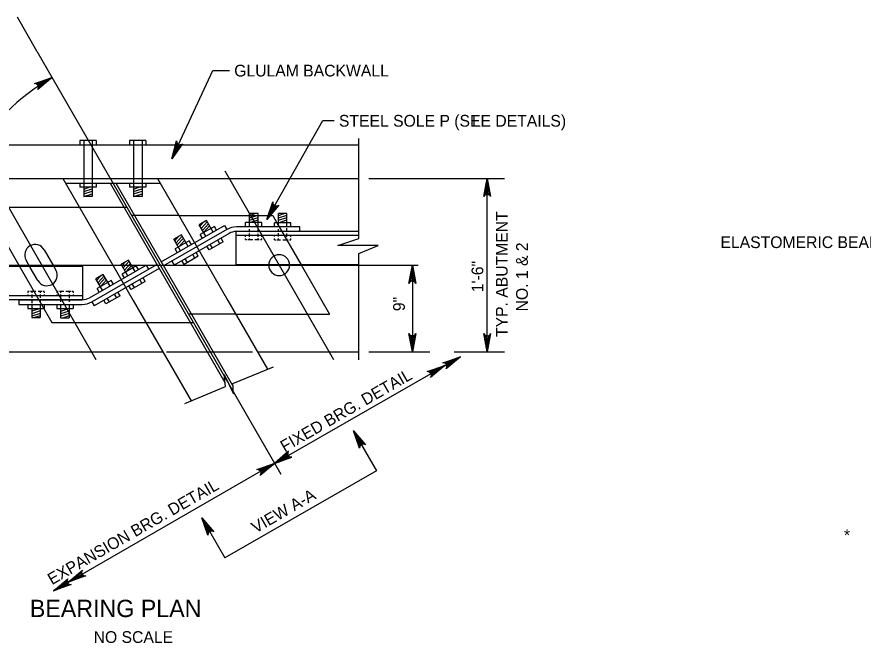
# Model space of a CAD drawing. Extents: x 638175 to 640495, y 294277 to 298435.
# Drawn here: x 638564.5 to 638780.4, y 295038.9 to 295198.8 of the extents above; entities that cross this region are included whole.
import ezdxf

# ---------------------------------------------------------------- set-up
doc = ezdxf.new("R2010")
doc.units = 0
for name, color, linetype in [('3', 7, 'Continuous'), ('4', 7, 'Continuous'), ('5', 7, 'Continuous'), ('8', 7, 'Continuous')]:
    doc.layers.add(name, color=color, linetype=linetype)

msp = doc.modelspace()

# ---------------------------------------------------------------- linework, layer by layer
at = {"layer": '3'}
for p, q in [((638564.52, 295198.81), (638569.5, 295190.16)), ((638569.5, 295190.16), (638569.54, 295190.08)), ((638569.54, 295190.08), (638631.78, 295082.02)), ((638651.75, 295142.25), (638651.75, 295167.79)), ((638551.02, 295166.18), (638651.75, 295166.18)), ((638556.84, 295159.53), (638584.62, 295111.3)), ((638617.5, 295159.53), (638645.27, 295111.3)), ((638551.02, 295157.57), (638651.75, 295157.57)), ((638576.19, 295157.57), (638588.6, 295136.01)), ((638576.87, 295156.38), (638601.03, 295156.38)), ((638588.23, 295156.38), (638617.56, 295105.46)), ((638589.67, 295156.38), (638619.61, 295104.39)), ((638600.35, 295157.57), (638612.77, 295136.01)), ((638556.45, 295150.19), (638565.29, 295134.83)), ((638556.45, 295150.19), (638580.44, 295150.19)), ((638605.82, 295148.06), (638629.78, 295148.06)), ((638629.78, 295148.06), (638630.82, 295146.26)), ((638601.27, 295136.24), (638617.43, 295145.54)), ((638630.82, 295146.26), (638637, 295135.53)), ((638646.39, 295140.42), (638651.75, 295142.25)), ((638571.42, 295139.35), (638573.89, 295135.06)), ((638656.66, 295140.42), (638646.39, 295140.42)), ((638651.75, 295138.42), (638656.66, 295140.42)), ((638567.89, 295134.83), (638566.82, 295136.69)), ((638651.75, 295111.24), (638651.75, 295138.42)), ((638565.29, 295134.83), (638570.71, 295125.41)), ((638569.81, 295131.49), (638567.89, 295134.83)), ((638573.89, 295135.06), (638574.42, 295134.14)), ((638583.02, 295127.09), (638597.47, 295135.41)), ((638583.6, 295126.07), (638600.19, 295135.62)), ((638588.6, 295136.01), (638594.16, 295126.36)), ((638597.47, 295135.41), (638598.06, 295134.39)), ((638603.99, 295136.44), (638604.58, 295135.42)), ((638612.77, 295136.01), (638618.32, 295126.36)), ((638637, 295135.53), (638644.26, 295122.93)), ((638594.16, 295126.36), (638608.92, 295100.73)), ((638618.32, 295126.36), (638628.42, 295108.82)), ((638570.71, 295125.41), (638573.37, 295120.8)), ((638620.29, 295122.93), (638644.26, 295122.93)), ((638573.37, 295120.8), (638597.36, 295120.8)), ((638551.02, 295113.27), (638601.7, 295113.27)), ((638625.86, 295113.27), (638651.75, 295113.27))]:
    msp.add_line(p, q, dxfattribs=at)
for centre, start, end in [((638569.12, 295138.02), 29.9358, 209.9358), ((638631.39, 295135.42), 0, 180), ((638631.39, 295135.42), 180, 0), ((638572.11, 295132.82), 209.9358, 29.9358)]:
    msp.add_arc(centre, 2.66, start, end, dxfattribs=at)
at = {"layer": '4'}
for p, q in [((638614.44, 295185.09), (638618.7, 295185.09)), ((638628.21, 295147.08), (638642.49, 295172.37)), ((638642.49, 295172.37), (638645.44, 295172.37)), ((638654.28, 295157.57), (638688.91, 295157.57)), ((638684.48, 295113.27), (638684.48, 295157.57)), ((638540.38, 295135.42), (638666.83, 295135.42)), ((638665.37, 295135.42), (638665.37, 295113.27)), ((638654.28, 295113.27), (638668.93, 295113.27)), ((638656.72, 295113.27), (638669.82, 295113.27)), ((638656.72, 295113.27), (638669.2, 295113.27)), ((638660.71, 295113.27), (638662.44, 295113.27)), ((638664.93, 295113.27), (638669.8, 295113.27)), ((638676.05, 295113.27), (638688.91, 295113.27)), ((638677.63, 295112.04), (638630.17, 295084.8)), ((638619.56, 295105.18), (638629.98, 295109.46)), ((638617.67, 295104.4), (638617.33, 295107.52)), ((638617.33, 295107.52), (638619.73, 295102.53)), ((638607.32, 295100.06), (638617.67, 295104.4)), ((638619.73, 295102.53), (638619.56, 295105.18)), ((638650.3, 295093.19), (638656.24, 295082.87)), ((638629.51, 295084.42), (638573.84, 295052.27)), ((638656.24, 295082.87), (638617.56, 295060.67)), ((638611.65, 295070.93), (638617.56, 295060.67))]:
    msp.add_line(p, q, dxfattribs=at)
for points in [[(638604, 295162.54), (638614.44, 295185.09)], [(638573.43, 295183.34), (638569.82, 295180.26), (638570.01, 295180.66), (638570.01, 295181.02), (638569.9, 295181.32), (638569.7, 295181.56), (638569.39, 295181.74), (638568.95, 295181.78), (638573.43, 295183.34), (638569.39, 295181.74), (638569.7, 295181.56), (638573.43, 295183.34), (638569.9, 295181.32), (638570.01, 295181.02), (638573.43, 295183.34), (638570.01, 295180.66)], [(638604, 295162.54), (638605.17, 295167.13), (638605.24, 295166.71), (638605.45, 295166.41), (638605.71, 295166.23), (638606.02, 295166.14), (638606.38, 295166.18), (638606.75, 295166.4), (638604, 295162.54), (638606.38, 295166.18), (638606.02, 295166.14), (638604, 295162.54), (638605.71, 295166.23), (638605.45, 295166.41), (638604, 295162.54), (638605.24, 295166.71)], [(638684.48, 295157.57), (638685.35, 295152.91), (638685.1, 295153.26), (638684.79, 295153.45), (638684.48, 295153.5), (638684.17, 295153.45), (638683.85, 295153.26), (638683.61, 295152.91), (638684.48, 295157.57), (638683.85, 295153.26), (638684.17, 295153.45), (638684.48, 295157.57), (638684.48, 295153.5), (638684.79, 295153.45), (638684.48, 295157.57), (638685.1, 295153.26)], [(638628.21, 295147.08), (638629.74, 295151.57), (638629.78, 295151.13), (638629.96, 295150.82), (638630.21, 295150.62), (638630.5, 295150.51), (638630.87, 295150.52), (638631.26, 295150.71), (638628.21, 295147.08), (638630.87, 295150.52), (638630.5, 295150.51), (638628.21, 295147.08), (638630.21, 295150.62), (638629.96, 295150.82), (638628.21, 295147.08), (638629.78, 295151.13)], [(638665.37, 295135.42), (638666.24, 295130.76), (638665.99, 295131.12), (638665.68, 295131.3), (638665.37, 295131.36), (638665.06, 295131.3), (638664.74, 295131.12), (638664.5, 295130.76), (638665.37, 295135.42), (638664.74, 295131.12), (638665.06, 295131.3), (638665.37, 295135.42), (638665.37, 295131.36), (638665.68, 295131.3), (638665.37, 295135.42), (638665.99, 295131.12)], [(638665.37, 295113.27), (638664.5, 295117.93), (638664.74, 295117.57), (638665.06, 295117.39), (638665.37, 295117.33), (638665.68, 295117.39), (638665.99, 295117.57), (638666.24, 295117.93), (638665.37, 295113.27), (638665.99, 295117.57), (638665.68, 295117.39), (638665.37, 295113.27), (638665.37, 295117.33), (638665.06, 295117.39), (638665.37, 295113.27), (638664.74, 295117.57)], [(638684.48, 295113.27), (638683.61, 295117.93), (638683.85, 295117.57), (638684.17, 295117.39), (638684.48, 295117.33), (638684.79, 295117.39), (638685.1, 295117.57), (638685.35, 295117.93), (638684.48, 295113.27), (638685.1, 295117.57), (638684.79, 295117.39), (638684.48, 295113.27), (638684.48, 295117.33), (638684.17, 295117.39), (638684.48, 295113.27), (638683.85, 295117.57)], [(638677.63, 295112.04), (638674.02, 295108.97), (638674.21, 295109.36), (638674.21, 295109.72), (638674.1, 295110.02), (638673.9, 295110.27), (638673.58, 295110.44), (638673.15, 295110.48), (638677.63, 295112.04), (638673.58, 295110.44), (638673.9, 295110.27), (638677.63, 295112.04), (638674.1, 295110.02), (638674.21, 295109.72), (638677.63, 295112.04), (638674.21, 295109.36)], [(638673.64, 295109.78), (638670.03, 295106.7), (638670.22, 295107.09), (638670.22, 295107.46), (638670.11, 295107.76), (638669.91, 295108), (638669.59, 295108.18), (638669.16, 295108.22), (638673.64, 295109.78), (638669.59, 295108.18), (638669.91, 295108), (638673.64, 295109.78), (638670.11, 295107.76), (638670.22, 295107.46), (638673.64, 295109.78), (638670.22, 295107.09)], [(638650.33, 295093.15), (638653.41, 295089.55), (638653.01, 295089.74), (638652.65, 295089.74), (638652.35, 295089.63), (638652.11, 295089.43), (638651.93, 295089.11), (638651.89, 295088.68), (638650.33, 295093.15), (638651.93, 295089.11), (638652.11, 295089.43), (638650.33, 295093.15), (638652.35, 295089.63), (638652.65, 295089.74), (638650.33, 295093.15), (638653.01, 295089.74)], [(638630.17, 295084.81), (638634.65, 295086.38), (638634.21, 295086.41), (638633.89, 295086.59), (638633.69, 295086.84), (638633.58, 295087.13), (638633.59, 295087.5), (638633.77, 295087.89), (638630.17, 295084.81), (638633.59, 295087.5), (638633.58, 295087.13), (638630.17, 295084.81), (638633.69, 295086.84), (638633.89, 295086.59), (638630.17, 295084.81), (638634.21, 295086.41)], [(638630.17, 295084.81), (638626.57, 295081.72), (638626.76, 295082.11), (638626.77, 295082.48), (638626.65, 295082.77), (638626.45, 295083.02), (638626.14, 295083.19), (638625.7, 295083.23), (638630.17, 295084.81), (638626.14, 295083.19), (638626.45, 295083.02), (638630.17, 295084.81), (638626.65, 295082.77), (638626.77, 295082.48), (638630.17, 295084.81), (638626.76, 295082.11)], [(638611.65, 295070.93), (638614.73, 295067.33), (638614.34, 295067.52), (638613.98, 295067.52), (638613.68, 295067.41), (638613.43, 295067.21), (638613.25, 295066.89), (638613.22, 295066.46), (638611.65, 295070.93), (638613.25, 295066.89), (638613.43, 295067.21), (638611.65, 295070.93), (638613.68, 295067.41), (638613.98, 295067.52), (638611.65, 295070.93), (638614.34, 295067.52)], [(638577.57, 295054.48), (638581.17, 295057.57), (638580.99, 295057.18), (638580.98, 295056.81), (638581.09, 295056.52), (638581.29, 295056.27), (638581.61, 295056.09), (638582.05, 295056.06), (638577.57, 295054.48), (638581.61, 295056.09), (638581.29, 295056.27), (638577.57, 295054.48), (638581.09, 295056.52), (638580.98, 295056.81), (638577.57, 295054.48), (638580.99, 295057.18)], [(638573.84, 295052.27), (638577.44, 295055.36), (638577.25, 295054.97), (638577.25, 295054.6), (638577.36, 295054.31), (638577.56, 295054.06), (638577.88, 295053.88), (638578.31, 295053.85), (638573.84, 295052.27), (638577.88, 295053.88), (638577.56, 295054.06), (638573.84, 295052.27), (638577.36, 295054.31), (638577.25, 295054.6), (638573.84, 295052.27), (638577.25, 295054.97)]]:
    msp.add_lwpolyline(points, dxfattribs=at)
for points in [[(638604, 295162.54), (638605.49, 295165.16), (638605.04, 295165.37)], [(638683.99, 295154.61), (638684.97, 295154.61), (638684.48, 295157.57)], [(638630.09, 295149.41), (638629.23, 295149.89), (638628.22, 295147.07)], [(638664.88, 295132.46), (638665.86, 295132.46), (638665.37, 295135.42)], [(638664.88, 295116.22), (638665.86, 295116.22), (638665.37, 295113.27)], [(638683.99, 295116.22), (638684.97, 295116.22), (638684.48, 295113.27)], [(638627.32, 295083.74), (638627.82, 295082.87), (638630.17, 295084.8)], [(638632.52, 295086.73), (638633.02, 295085.87), (638630.17, 295084.8)]]:
    msp.add_lwpolyline(points, close=True, dxfattribs=at)
at = {"layer": '5'}
msp.add_arc((638600.84, 295135.42), 55.2, 119.7701, 180, dxfattribs=at)
at = {"layer": '8'}
for p, q in [((638584.68, 295167.27), (638580.52, 295167.27)), ((638580.52, 295167.27), (638580.52, 295166.18)), ((638581.51, 295167.27), (638581.51, 295166.18)), ((638583.69, 295167.27), (638583.69, 295166.18)), ((638584.68, 295167.27), (638584.68, 295166.18)), ((638597.38, 295167.27), (638593.22, 295167.27)), ((638593.22, 295167.27), (638593.22, 295166.18)), ((638594.21, 295167.27), (638594.21, 295166.18)), ((638596.39, 295167.27), (638596.39, 295166.18)), ((638597.38, 295167.27), (638597.38, 295166.18)), ((638581.51, 295166.18), (638581.51, 295156.38)), ((638583.69, 295166.18), (638583.69, 295156.38)), ((638594.21, 295166.18), (638594.21, 295156.38)), ((638596.39, 295166.18), (638596.39, 295156.38)), ((638580.52, 295156.38), (638580.52, 295155.29)), ((638581.51, 295156.38), (638581.51, 295152.97)), ((638583.69, 295156.38), (638583.69, 295152.97)), ((638584.68, 295156.38), (638584.68, 295155.29)), ((638593.22, 295156.38), (638593.22, 295155.29)), ((638594.21, 295156.38), (638594.21, 295152.97)), ((638596.39, 295156.38), (638596.39, 295152.97)), ((638597.38, 295156.38), (638597.38, 295155.29)), ((638584.68, 295155.29), (638580.52, 295155.29)), ((638581.51, 295154.83), (638582.95, 295155.29)), ((638581.51, 295154.21), (638583.69, 295154.91)), ((638581.51, 295153.59), (638583.69, 295154.29)), ((638597.38, 295155.29), (638593.22, 295155.29)), ((638594.21, 295154.83), (638595.65, 295155.29)), ((638594.21, 295154.21), (638596.39, 295154.91)), ((638594.21, 295153.59), (638596.39, 295154.29)), ((638581.51, 295152.97), (638583.69, 295153.67)), ((638583.69, 295152.97), (638581.51, 295152.97)), ((638594.21, 295152.97), (638596.39, 295153.67)), ((638596.39, 295152.97), (638594.21, 295152.97)), ((638580.44, 295150.19), (638592.52, 295150.19)), ((638605.82, 295148.06), (638593.74, 295148.06)), ((638623.81, 295145.18), (638623.82, 295148.59)), ((638626, 295148.59), (638623.82, 295148.59)), ((638623.82, 295148.13), (638625.26, 295148.59)), ((638623.82, 295147.51), (638626, 295148.2)), ((638623.82, 295146.89), (638626, 295147.58)), ((638626, 295145.17), (638626, 295148.59)), ((638633.38, 295148.58), (638631.2, 295148.58)), ((638631.2, 295148.12), (638632.64, 295148.58)), ((638631.2, 295145.17), (638631.2, 295148.58)), ((638631.2, 295147.5), (638633.38, 295148.19)), ((638631.2, 295146.88), (638633.38, 295147.58)), ((638633.38, 295145.17), (638633.38, 295148.58)), ((638612.84, 295146.84), (638610.94, 295145.74)), ((638612.64, 295142.79), (638610.94, 295145.74)), ((638611.17, 295145.35), (638612.19, 295146.46)), ((638614.85, 295145.32), (638611.24, 295143.24)), ((638611.48, 295144.81), (638613.03, 295146.51)), ((638611.79, 295144.27), (638613.34, 295145.97)), ((638612.1, 295143.74), (638613.64, 295145.43)), ((638614.54, 295143.88), (638612.84, 295146.84)), ((638615.39, 295144.37), (638614.85, 295145.32)), ((638617.43, 295145.54), (638618.02, 295144.52)), ((638636.66, 295145.18), (638620.47, 295145.18)), ((638626.99, 295146.27), (638622.83, 295146.27)), ((638622.83, 295145.18), (638622.83, 295146.27)), ((638623.82, 295146.27), (638626, 295146.96)), ((638626.99, 295145.17), (638626.99, 295146.27)), ((638630.21, 295145.17), (638630.21, 295146.26)), ((638634.37, 295146.26), (638630.21, 295146.26)), ((638631.2, 295146.26), (638633.38, 295146.96)), ((638634.37, 295145.17), (638634.37, 295146.26)), ((638636.66, 295144), (638636.66, 295145.18)), ((638618.02, 295144.52), (638601.86, 295135.22)), ((638606.44, 295143.15), (638604.54, 295142.06)), ((638618.61, 295143.5), (638604.58, 295135.42)), ((638608.14, 295140.2), (638606.44, 295143.15)), ((638611.79, 295142.3), (638611.24, 295143.24)), ((638651.75, 295144), (638620.36, 295144)), ((638620.36, 295144), (638620.36, 295135.53)), ((638651.75, 295143.01), (638620.36, 295143.01)), ((638636.66, 295144), (638620.47, 295144)), ((638622.82, 295142.68), (638622.82, 295143.02)), ((638623.81, 295143.8), (638623.81, 295144.58)), ((638623.81, 295142.68), (638623.81, 295143.5)), ((638625.99, 295143.8), (638625.99, 295144.56)), ((638625.99, 295142.66), (638625.99, 295143.39)), ((638626.98, 295142.66), (638626.98, 295143.02)), ((638630.21, 295142.7), (638630.21, 295143.01)), ((638631.19, 295143.91), (638631.19, 295144.62)), ((638631.19, 295142.7), (638631.19, 295143.56)), ((638633.38, 295144.07), (638633.38, 295144.84)), ((638633.38, 295142.64), (638633.38, 295143.5)), ((638634.36, 295142.64), (638634.36, 295143.01)), ((638606.25, 295139.11), (638604.54, 295142.06)), ((638604.77, 295141.66), (638605.79, 295142.78)), ((638608.45, 295141.64), (638604.85, 295139.56)), ((638605.08, 295141.13), (638606.63, 295142.82)), ((638605.39, 295140.59), (638606.94, 295142.28)), ((638605.7, 295140.05), (638607.25, 295141.75)), ((638609, 295140.69), (638608.45, 295141.64)), ((638617.12, 295141.38), (638613.51, 295139.3)), ((638616.26, 295140.89), (638615.72, 295141.83)), ((638617.12, 295141.38), (638616.57, 295142.33)), ((638622.82, 295141.93), (638622.82, 295142.22)), ((638622.82, 295141.93), (638623.12, 295141.93)), ((638623.4, 295141.93), (638624.67, 295141.93)), ((638623.81, 295141.93), (638623.81, 295142.24)), ((638625.18, 295141.93), (638626.32, 295141.93)), ((638625.99, 295141.93), (638625.99, 295142.28)), ((638626.66, 295141.93), (638626.98, 295141.93)), ((638626.98, 295141.93), (638626.98, 295142.24)), ((638630.21, 295141.92), (638630.21, 295142.22)), ((638630.21, 295141.92), (638630.53, 295141.92)), ((638630.82, 295141.92), (638631.77, 295141.92)), ((638631.19, 295141.92), (638631.19, 295142.26)), ((638632.33, 295141.92), (638633.71, 295141.92)), ((638633.38, 295141.92), (638633.38, 295142.24)), ((638634.02, 295141.92), (638634.36, 295141.92)), ((638634.36, 295141.92), (638634.36, 295142.26)), ((638605.39, 295138.61), (638604.85, 295139.56)), ((638610.72, 295137.69), (638610.18, 295138.64)), ((638613.51, 295139.3), (638612.97, 295140.25)), ((638614.37, 295139.79), (638613.82, 295140.74)), ((638592.92, 295136.73), (638591.03, 295135.64)), ((638594.62, 295133.78), (638592.92, 295136.73)), ((638607.12, 295135.62), (638606.57, 295136.57)), ((638610.72, 295137.69), (638607.12, 295135.62)), ((638607.97, 295136.11), (638607.43, 295137.06)), ((638609.87, 295137.2), (638609.32, 295138.15)), ((638581.26, 295135.06), (638551.02, 295135.06)), ((638581.26, 295126.59), (638581.26, 295135.06)), ((638600.78, 295134.59), (638584.19, 295125.04)), ((638592.73, 295132.68), (638591.03, 295135.64)), ((638591.26, 295135.24), (638592.28, 295136.36)), ((638594.93, 295135.21), (638591.33, 295133.14)), ((638591.57, 295134.71), (638593.11, 295136.4)), ((638591.88, 295134.17), (638593.42, 295135.86)), ((638592.19, 295133.63), (638593.73, 295135.33)), ((638595.48, 295134.27), (638594.93, 295135.21)), ((638651.75, 295135.53), (638620.36, 295135.53)), ((638586.52, 295133.05), (638584.63, 295131.96)), ((638584.86, 295131.56), (638585.88, 295132.68)), ((638585.17, 295131.02), (638586.72, 295132.72)), ((638585.48, 295130.48), (638587.02, 295132.18)), ((638588.23, 295130.09), (638586.52, 295133.05)), ((638591.88, 295132.19), (638591.33, 295133.14)), ((638597.2, 295131.27), (638596.66, 295132.22)), ((638586.33, 295129), (638584.63, 295131.96)), ((638588.54, 295131.53), (638584.93, 295129.46)), ((638585.79, 295129.95), (638587.33, 295131.64)), ((638589.08, 295130.58), (638588.54, 295131.53)), ((638593.6, 295129.2), (638593.05, 295130.14)), ((638597.2, 295131.27), (638593.6, 295129.2)), ((638594.45, 295129.69), (638593.91, 295130.64)), ((638596.35, 295130.78), (638595.8, 295131.73)), ((638567.6, 295128.67), (638567.26, 295128.67)), ((638567.26, 295128.67), (638567.26, 295128.33)), ((638567.26, 295127.95), (638567.26, 295127.58)), ((638569.29, 295128.67), (638567.91, 295128.67)), ((638568.25, 295128.67), (638568.25, 295128.35)), ((638568.25, 295127.95), (638568.25, 295127.09)), ((638570.8, 295128.67), (638569.85, 295128.67)), ((638570.43, 295128.67), (638570.43, 295128.33)), ((638570.43, 295127.89), (638570.43, 295127.03)), ((638571.42, 295128.67), (638571.09, 295128.67)), ((638571.42, 295128.67), (638571.42, 295128.37)), ((638571.42, 295127.89), (638571.42, 295127.58)), ((638574.64, 295128.66), (638574.64, 295128.35)), ((638574.96, 295128.66), (638574.64, 295128.66)), ((638574.64, 295127.93), (638574.64, 295127.57)), ((638576.44, 295128.66), (638575.3, 295128.66)), ((638575.63, 295128.66), (638575.63, 295128.31)), ((638575.63, 295127.93), (638575.63, 295127.19)), ((638578.23, 295128.66), (638576.95, 295128.66)), ((638577.81, 295128.66), (638577.81, 295128.35)), ((638577.81, 295127.91), (638577.81, 295127.09)), ((638578.8, 295128.66), (638578.5, 295128.66)), ((638578.8, 295128.66), (638578.8, 295128.37)), ((638578.8, 295127.91), (638578.8, 295127.57)), ((638585.48, 295128.51), (638584.93, 295129.46)), ((638589.95, 295127.1), (638589.4, 295128.04)), ((638590.8, 295127.59), (638590.26, 295128.54)), ((638581.26, 295127.58), (638551.02, 295127.58)), ((638581.26, 295126.59), (638551.02, 295126.59)), ((638564.96, 295126.59), (638581.15, 295126.59)), ((638564.96, 295126.59), (638564.96, 295125.41)), ((638568.25, 295126.52), (638568.25, 295125.75)), ((638570.43, 295126.68), (638570.43, 295125.97)), ((638575.63, 295126.78), (638575.63, 295126.03)), ((638577.81, 295126.78), (638577.81, 295126.01)), ((638583.6, 295126.07), (638584.19, 295125.04)), ((638587.2, 295125.52), (638586.66, 295126.46)), ((638590.8, 295127.59), (638587.2, 295125.52)), ((638588.06, 295126.01), (638587.51, 295126.96)), ((638564.96, 295125.41), (638581.15, 295125.41)), ((638567.25, 295125.42), (638567.25, 295124.33)), ((638567.25, 295124.33), (638571.41, 295124.33)), ((638568.24, 295125.42), (638568.24, 295122.01)), ((638570.43, 295124.33), (638568.24, 295123.63)), ((638570.43, 295123.71), (638568.24, 295123.01)), ((638570.43, 295125.42), (638570.42, 295122.01)), ((638571.42, 295125.42), (638571.41, 295124.33)), ((638574.64, 295125.42), (638574.64, 295124.32)), ((638574.64, 295124.32), (638578.8, 295124.32)), ((638575.63, 295125.41), (638575.62, 295122)), ((638577.81, 295124.32), (638575.62, 295123.62)), ((638577.81, 295123.7), (638575.62, 295123.01)), ((638577.81, 295125.41), (638577.81, 295122)), ((638578.8, 295125.41), (638578.8, 295124.32)), ((638570.43, 295123.09), (638568.24, 295122.39)), ((638568.24, 295122.01), (638570.42, 295122.01)), ((638570.42, 295122.47), (638568.98, 295122.01)), ((638577.81, 295123.08), (638575.62, 295122.38)), ((638575.62, 295122), (638577.81, 295122)), ((638577.81, 295122.46), (638576.37, 295122)), ((638620.29, 295122.93), (638608.21, 295122.93)), ((638597.36, 295120.8), (638609.44, 295120.8)), ((638602.67, 295113.27), (638624.58, 295113.27))]:
    msp.add_line(p, q, dxfattribs=at)
for centre, radius, start, end in [((638620.47, 295140.26), 4.92, 90, 119.9358), ((638620.47, 295140.26), 3.74, 90, 119.9358), ((638581.15, 295130.33), 3.74, 270, 299.9358), ((638581.15, 295130.33), 4.92, 270, 299.9358)]:
    msp.add_arc(centre, radius, start, end, dxfattribs=at)

# ---------------------------------------------------------------- texts
at = {"layer": '4'}
for s, height, p in [('GLULAM BACKWALL', 3, (638619.91, 295183.59)), ('STEEL SOLE P (SEE DETAILS)', 3, (638646.64, 295170.78)), ('L', 3, (638680.59, 295170.74)), ('ELASTOMERIC BEARING PAD', 3, (638743.99, 295139.78)), ('*', 3, (638775.5, 295064.96)), ('BEARING PLAN', 4.4292, (638567.77, 295045.55)), ('NO SCALE', 3, (638584.04, 295038.95))]:
    msp.add_text(s, height=height, dxfattribs=at).set_placement(p)
for s, rotation, p in [('TYP. ABUTMENT', 90, (638689.69, 295117.07)), ('NO. 1 & 2', 90, (638694.84, 295123.6)), ('1\'-6"', 90, (638683.48, 295128.51)), ('9"', 90, (638663.46, 295123.67)), ('FIXED BRG. DETAIL', 29.9358, (638632.78, 295087.59)), ('EXPANSION BRG. DETAIL', 29.9358, (638573.4, 295053.67)), ('VIEW A-A', 29.9358, (638625.4, 295066.85))]:
    msp.add_text(s, height=3, rotation=rotation, dxfattribs=at).set_placement(p)

doc.saveas('drawing.dxf')
